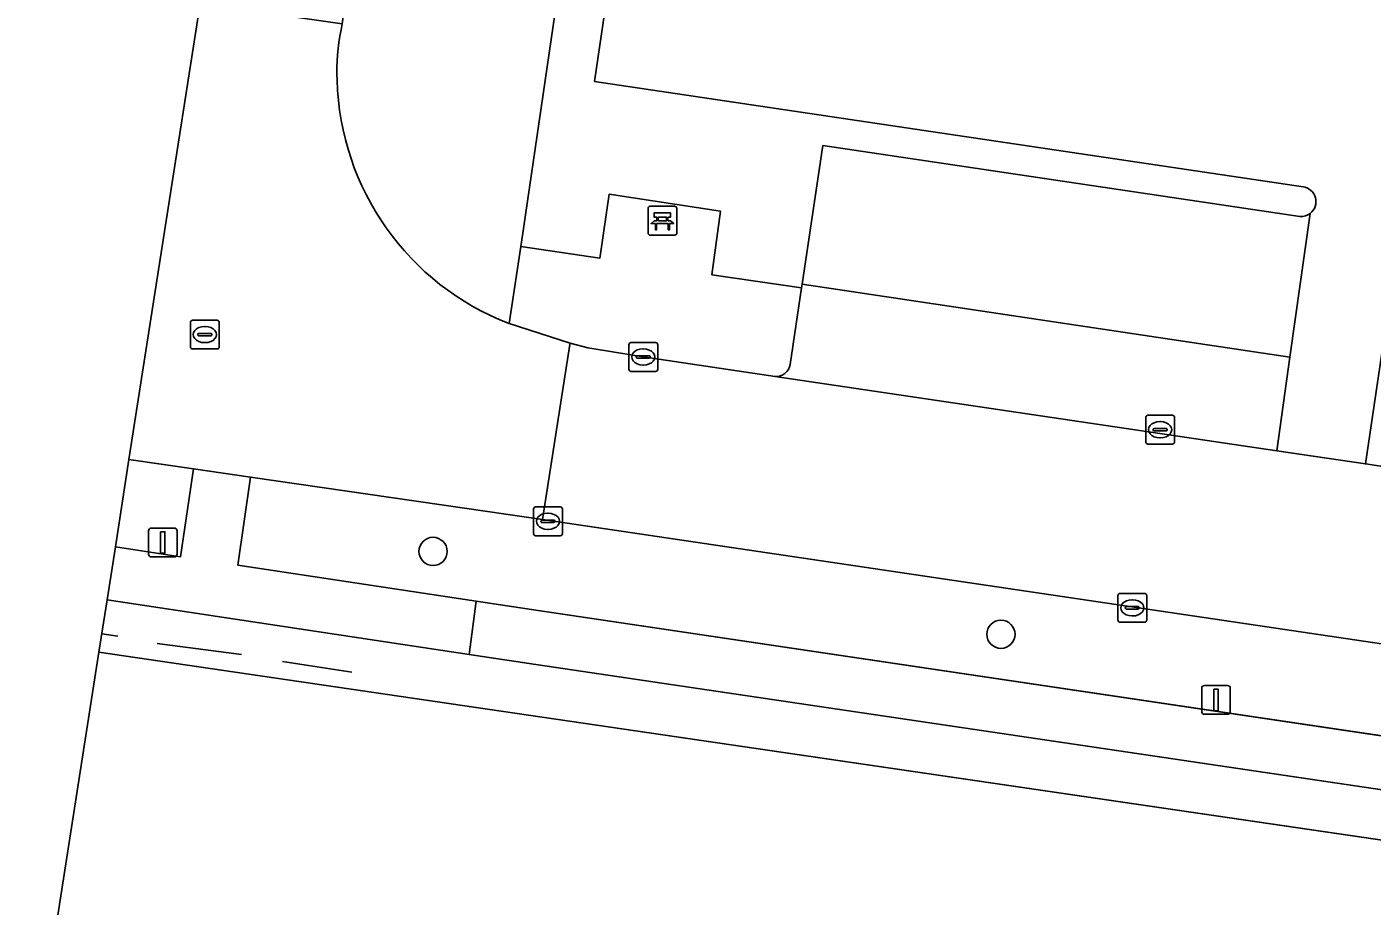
# Model space of a CAD drawing. Extents: x 163683 to 164494, y 382709 to 383872.
# Drawn here: x 163683.11 to 163729.78, y 382784.39 to 382814.89 of the extents above; entities that cross this region are included whole.
import ezdxf

# ---------------------------------------------------------------- set-up
doc = ezdxf.new("R2010")
doc.units = 0
for name, color, linetype in [('IMGEO_Bank', 7, 'Continuous'), ('IMGEO_Boom', 7, 'Continuous'), ('IMGEO_Fietspad_open', 7, 'Continuous'), ('IMGEO_Groenvoorziening', 7, 'Continuous'), ('IMGEO_Hek', 7, 'Continuous'), ('IMGEO_Kolk', 7, 'Continuous'), ('IMGEO_Lichtmast', 7, 'Continuous'), ('IMGEO_Parkeervlak_halfverhard', 7, 'Continuous'), ('IMGEO_Parkeervlak_open', 7, 'Continuous'), ('IMGEO_Rijbaan_lokaal_open', 7, 'Continuous'), ('IMGEO_Rioolput', 7, 'Continuous'), ('IMGEO_Voetpad_open', 7, 'Continuous'), ('IMGEO_Waterloop', 7, 'Continuous')]:
    doc.layers.add(name, color=color, linetype=linetype)

msp = doc.modelspace()

# ---------------------------------------------------------------- linework, layer by layer
at = {"layer": 'IMGEO_Bank'}
for p, q in [((163704.662, 382807.737), (163704.662, 382808.578)), ((163704.662, 382808.578), (163704.662, 382807.737)), ((163704.737, 382808.662), (163705.578, 382808.662)), ((163705.578, 382808.662), (163704.737, 382808.662)), ((163705.662, 382808.587), (163705.662, 382807.746)), ((163705.662, 382807.746), (163705.662, 382808.587)), ((163705.359, 382808.06), (163704.966, 382808.06)), ((163704.971, 382808.168), (163704.971, 382808.274)), ((163705.015, 382808.274), (163705.015, 382808.168)), ((163705.303, 382808.28), (163705.021, 382808.28)), ((163705.021, 382808.162), (163705.303, 382808.162)), ((163705.309, 382808.168), (163705.309, 382808.274)), ((163705.353, 382808.274), (163705.353, 382808.168)), ((163705.587, 382807.662), (163704.746, 382807.662)), ((163704.746, 382807.662), (163705.587, 382807.662))]:
    msp.add_line(p, q, dxfattribs=at)
for points in [[(163704.909, 382808.06), (163704.767, 382808.06), (163704.879, 382808.162), (163704.965, 382808.162)], [(163704.965, 382808.28), (163704.879, 382808.28), (163704.879, 382808.441), (163705.442, 382808.441), (163705.442, 382808.28), (163705.359, 382808.28)], [(163704.959, 382808.053), (163704.959, 382807.846), (163704.916, 382807.846), (163704.916, 382808.053)], [(163705.359, 382808.162), (163705.442, 382808.162), (163705.554, 382808.06), (163705.415, 382808.06)], [(163705.409, 382808.053), (163705.409, 382807.846), (163705.365, 382807.846), (163705.365, 382808.053)]]:
    msp.add_lwpolyline(points, dxfattribs=at)
for centre, radius, start, end in [((163704.74, 382808.584), 0.0779, 92.4484, 184.2845), ((163704.74, 382808.584), 0.0779, 92.4484, 184.2845), ((163705.584, 382808.584), 0.0779, 2.4484, 94.2845), ((163705.584, 382808.584), 0.0779, 2.4484, 94.2845), ((163704.909, 382808.053), 0.00671, 2.8957, 87.1043), ((163704.966, 382808.053), 0.00671, 92.8957, 177.1043), ((163704.964, 382808.273), 0.00671, 2.8957, 87.1043), ((163704.964, 382808.169), 0.00671, 272.8957, 357.1043), ((163705.021, 382808.273), 0.00671, 92.8957, 177.1043), ((163705.021, 382808.169), 0.00671, 182.8957, 267.1043), ((163705.303, 382808.273), 0.00671, 2.8957, 87.1043), ((163705.303, 382808.169), 0.00671, 272.8957, 357.1043), ((163705.36, 382808.273), 0.00671, 92.8957, 177.1043), ((163705.36, 382808.169), 0.00671, 182.8957, 267.1043), ((163705.358, 382808.053), 0.00671, 2.8957, 87.1043), ((163705.415, 382808.053), 0.00671, 92.8957, 177.1043), ((163704.74, 382807.74), 0.0779, 182.4484, 274.2845), ((163704.74, 382807.74), 0.0779, 182.4484, 274.2845), ((163705.584, 382807.74), 0.0779, 272.4484, 4.2845), ((163705.584, 382807.74), 0.0779, 272.4484, 4.2845)]:
    msp.add_arc(centre, radius, start, end, dxfattribs=at)
at = {"layer": 'IMGEO_Boom'}
for centre in [(163697.205, 382796.69), (163716.906, 382793.815)]:
    msp.add_circle(centre, 0.489, dxfattribs=at)
at = {"layer": 'IMGEO_Fietspad_open'}
for points in [[(163686.181, 382796.847), (163685.894, 382795.009), (163698.458, 382793.117), (163698.697, 382794.967), (163690.432, 382796.209), (163690.876, 382799.265), (163688.888, 382799.554), (163688.446, 382796.508), (163686.181, 382796.847)], [(164145.373, 382728.607), (164025.491, 382746.53), (164025.95, 382749.729), (164024.219, 382749.984), (164023.68, 382746.794), (163989.347, 382751.871), (163943.926, 382758.588), (163798.246, 382780.157), (163792.502, 382781.012), (163764.154, 382785.228), (163700.855, 382794.642), (163698.697, 382794.967), (163698.458, 382793.117), (163700.774, 382792.768), (163796.75, 382778.554), (163938.698, 382757.534), (163989.012, 382750.084), (164063.389, 382739.07), (164145.608, 382726.742)]]:
    msp.add_lwpolyline(points, dxfattribs=at)
at = {"layer": 'IMGEO_Groenvoorziening'}
for points in [[(163727.391, 382809.337), (163702.804, 382812.996), (163705.132, 382828.814), (163733.236, 382824.631), (163729.55, 382799.728), (163730.997, 382799.514), (163734.753, 382824.935), (163703.742, 382829.606), (163701.781, 382817.696), (163700.277, 382807.422), (163700.254, 382807.265), (163702.994, 382806.868), (163703.015, 382807.016), (163703.316, 382809.084), (163707.181, 382808.493), (163706.879, 382806.288), (163709.991, 382805.834), (163710.01, 382805.962), (163710.73, 382810.769), (163727.279, 382808.309)], [(163686.654, 382799.878), (163686.181, 382796.847), (163688.446, 382796.508), (163688.888, 382799.554), (163686.654, 382799.878), (163686.654, 382799.878)], [(163701.006, 382797.795), (163699.098, 382798.072), (163690.876, 382799.265), (163690.432, 382796.209), (163698.697, 382794.967), (163700.855, 382794.642), (163764.154, 382785.228), (163761.755, 382788.511)], [(163761.168, 382788.88), (163701.006, 382797.795)], [(163685.611, 382793.195), (163698.229, 382791.347), (163795.709, 382777.072), (163909.128, 382760.464), (163937.689, 382750.615), (163937.736, 382750.939), (163938.698, 382757.534), (163796.75, 382778.554), (163700.774, 382792.768), (163698.458, 382793.117), (163685.894, 382795.009), (163685.611, 382793.195)]]:
    msp.add_lwpolyline(points, dxfattribs=at)
for centre, radius, start, end in [((163727.32, 382808.825), 0.517, 307.6049, 82.1574), ((163727.319, 382808.829), 0.522, 265.6392, 307.4351)]:
    msp.add_arc(centre, radius, start, end, dxfattribs=at)
at = {"layer": 'IMGEO_Hek'}
for points in [[(163686.273, 382793.753), (163685.711, 382793.835)], [(163687.63, 382793.495), (163690.563, 382793.118)], [(163691.979, 382792.867), (163694.387, 382792.502)]]:
    msp.add_lwpolyline(points, dxfattribs=at)
at = {"layer": 'IMGEO_Kolk'}
for p, q in [((163703.996, 382803.01), (163703.996, 382803.862)), ((163704.071, 382803.936), (163704.923, 382803.936)), ((163704.997, 382803.862), (163704.997, 382803.01)), ((163704.255, 382803.43), (163704.255, 382803.442)), ((163704.693, 382803.393), (163704.295, 382803.393)), ((163704.298, 382803.479), (163704.696, 382803.479)), ((163704.484, 382803.716), (163704.509, 382803.716)), ((163704.739, 382803.442), (163704.739, 382803.43)), ((163704.923, 382802.936), (163704.071, 382802.936)), ((163704.507, 382803.156), (163704.482, 382803.156)), ((163721.929, 382800.486), (163721.929, 382801.338)), ((163722.004, 382801.412), (163722.856, 382801.412)), ((163722.417, 382801.192), (163722.442, 382801.192)), ((163722.93, 382801.338), (163722.93, 382800.486)), ((163722.188, 382800.906), (163722.188, 382800.918)), ((163722.626, 382800.869), (163722.228, 382800.869)), ((163722.231, 382800.955), (163722.629, 382800.955)), ((163722.44, 382800.632), (163722.415, 382800.632)), ((163722.672, 382800.918), (163722.672, 382800.906)), ((163722.856, 382800.412), (163722.004, 382800.412)), ((163700.764, 382798.235), (163701.616, 382798.235)), ((163700.689, 382797.309), (163700.689, 382798.161)), ((163700.991, 382797.778), (163701.389, 382797.778)), ((163701.177, 382798.015), (163701.202, 382798.015)), ((163701.69, 382798.161), (163701.69, 382797.309)), ((163700.948, 382797.729), (163700.948, 382797.741)), ((163701.386, 382797.692), (163700.988, 382797.692)), ((163701.2, 382797.455), (163701.175, 382797.455)), ((163701.432, 382797.741), (163701.432, 382797.729)), ((163701.616, 382797.235), (163700.764, 382797.235)), ((163720.963, 382794.306), (163720.963, 382795.158)), ((163721.038, 382795.232), (163721.89, 382795.232)), ((163721.451, 382795.012), (163721.476, 382795.012)), ((163721.964, 382795.158), (163721.964, 382794.306)), ((163721.222, 382794.726), (163721.222, 382794.738)), ((163721.66, 382794.689), (163721.262, 382794.689)), ((163721.265, 382794.775), (163721.663, 382794.775)), ((163721.706, 382794.738), (163721.706, 382794.726)), ((163721.89, 382794.232), (163721.038, 382794.232)), ((163721.474, 382794.452), (163721.449, 382794.452))]:
    msp.add_line(p, q, dxfattribs=at)
for points in [[(163703.996, 382803.01), (163703.996, 382803.862)], [(163704.071, 382803.936), (163704.923, 382803.936)], [(163704.997, 382803.862), (163704.997, 382803.01)], [(163704.923, 382802.936), (163704.071, 382802.936)], [(163721.929, 382800.486), (163721.929, 382801.338)], [(163722.004, 382801.412), (163722.856, 382801.412)], [(163722.93, 382801.338), (163722.93, 382800.486)], [(163722.856, 382800.412), (163722.004, 382800.412)], [(163700.764, 382798.235), (163701.616, 382798.235)], [(163700.689, 382797.309), (163700.689, 382798.161)], [(163701.69, 382798.161), (163701.69, 382797.309)], [(163701.616, 382797.235), (163700.764, 382797.235)], [(163720.963, 382794.306), (163720.963, 382795.158)], [(163721.038, 382795.232), (163721.89, 382795.232)], [(163721.964, 382795.158), (163721.964, 382794.306)], [(163721.89, 382794.232), (163721.038, 382794.232)]]:
    msp.add_lwpolyline(points, dxfattribs=at)
for centre, radius, start, end in [((163704.073, 382803.86), 0.0765, 91.552, 178.448), ((163704.073, 382803.86), 0.0765, 91.552, 178.448), ((163704.921, 382803.86), 0.0765, 1.552, 88.448), ((163704.921, 382803.86), 0.0765, 1.552, 88.448), ((163704.295, 382803.439), 0.0403, 85.8775, 175.7526), ((163704.292, 382803.429), 0.0366, 178.938, 274.7102), ((163704.696, 382803.436), 0.043, 264.8664, 352.4533), ((163704.7, 382803.441), 0.0386, 1.7309, 96.639), ((163704.073, 382803.012), 0.0765, 181.552, 268.448), ((163704.073, 382803.012), 0.0765, 181.552, 268.448), ((163704.921, 382803.012), 0.0765, 271.552, 358.448), ((163704.921, 382803.012), 0.0765, 271.552, 358.448), ((163722.006, 382801.336), 0.0765, 91.552, 178.448), ((163722.006, 382801.336), 0.0765, 91.552, 178.448), ((163722.854, 382801.336), 0.0765, 1.552, 88.448), ((163722.854, 382801.336), 0.0765, 1.552, 88.448), ((163722.228, 382800.915), 0.0403, 85.8775, 175.7526), ((163722.225, 382800.905), 0.0366, 178.938, 274.7102), ((163722.629, 382800.912), 0.043, 264.8664, 352.4533), ((163722.633, 382800.917), 0.0386, 1.7309, 96.639), ((163722.006, 382800.488), 0.0765, 181.552, 268.448), ((163722.006, 382800.488), 0.0765, 181.552, 268.448), ((163722.854, 382800.488), 0.0765, 271.552, 358.448), ((163722.854, 382800.488), 0.0765, 271.552, 358.448), ((163700.766, 382798.159), 0.0765, 91.552, 178.448), ((163700.766, 382798.159), 0.0765, 91.552, 178.448), ((163701.614, 382798.159), 0.0765, 1.552, 88.448), ((163701.614, 382798.159), 0.0765, 1.552, 88.448), ((163700.988, 382797.738), 0.0403, 85.8775, 175.7526), ((163701.393, 382797.74), 0.0386, 1.7309, 96.639), ((163700.766, 382797.311), 0.0765, 181.552, 268.448), ((163700.766, 382797.311), 0.0765, 181.552, 268.448), ((163700.985, 382797.728), 0.0366, 178.938, 274.7102), ((163701.389, 382797.735), 0.043, 264.8664, 352.4533), ((163701.614, 382797.311), 0.0765, 271.552, 358.448), ((163701.614, 382797.311), 0.0765, 271.552, 358.448), ((163721.04, 382795.156), 0.0765, 91.552, 178.448), ((163721.04, 382795.156), 0.0765, 91.552, 178.448), ((163721.888, 382795.156), 0.0765, 1.552, 88.448), ((163721.888, 382795.156), 0.0765, 1.552, 88.448), ((163721.262, 382794.735), 0.0403, 85.8775, 175.7526), ((163721.259, 382794.725), 0.0366, 178.938, 274.7102), ((163721.663, 382794.732), 0.043, 264.8664, 352.4533), ((163721.667, 382794.737), 0.0386, 1.7309, 96.639), ((163721.04, 382794.308), 0.0765, 181.552, 268.448), ((163721.04, 382794.308), 0.0765, 181.552, 268.448), ((163721.888, 382794.308), 0.0765, 271.552, 358.448), ((163721.888, 382794.308), 0.0765, 271.552, 358.448)]:
    msp.add_arc(centre, radius, start, end, dxfattribs=at)
for centre, major_axis, ratio, start_param, end_param in [((163704.483, 382803.436), (-0.387, 0.002), 0.722429, 4.712389, 7.853982), ((163704.508, 382803.436), (-0.39, 0.002), 0.717154, 1.570796, 4.712389), ((163722.416, 382800.912), (-0.387, 0.002), 0.722429, 4.712389, 7.853982), ((163722.441, 382800.912), (-0.39, 0.002), 0.717154, 1.570796, 4.712389), ((163701.176, 382797.735), (-0.387, 0.002), 0.722429, 4.712389, 7.853982), ((163701.201, 382797.735), (-0.39, 0.002), 0.717154, 1.570796, 4.712389), ((163721.45, 382794.732), (-0.387, 0.002), 0.722429, 4.712389, 7.853982), ((163721.475, 382794.732), (-0.39, 0.002), 0.717154, 1.570796, 4.712389)]:
    msp.add_ellipse(centre, major_axis=major_axis, ratio=ratio, start_param=start_param, end_param=end_param, dxfattribs=at)
at = {"layer": 'IMGEO_Lichtmast'}
for p, q in [((163687.333, 382796.599), (163687.333, 382797.399)), ((163687.333, 382797.399), (163687.333, 382796.599)), ((163687.433, 382797.499), (163688.223, 382797.499)), ((163688.223, 382797.499), (163687.433, 382797.499)), ((163688.323, 382797.399), (163688.323, 382796.599)), ((163688.323, 382796.599), (163688.323, 382797.399)), ((163688.223, 382796.499), (163687.433, 382796.499)), ((163687.433, 382796.499), (163688.223, 382796.499)), ((163723.872, 382791.141), (163723.872, 382791.941)), ((163723.872, 382791.941), (163723.872, 382791.141)), ((163723.972, 382792.041), (163724.762, 382792.041)), ((163724.762, 382792.041), (163723.972, 382792.041)), ((163724.862, 382791.941), (163724.862, 382791.141)), ((163724.862, 382791.141), (163724.862, 382791.941)), ((163724.762, 382791.041), (163723.972, 382791.041)), ((163723.972, 382791.041), (163724.762, 382791.041))]:
    msp.add_line(p, q, dxfattribs=at)
for points in [[(163687.753, 382797.374), (163687.903, 382797.374), (163687.903, 382796.624), (163687.753, 382796.624), (163687.753, 382797.374)], [(163724.292, 382791.916), (163724.442, 382791.916), (163724.442, 382791.166), (163724.292, 382791.166), (163724.292, 382791.916)]]:
    msp.add_lwpolyline(points, dxfattribs=at)
for centre, start, end in [((163687.433, 382797.399), 90, 180), ((163687.433, 382797.399), 90, 180), ((163688.223, 382797.399), 0, 90), ((163688.223, 382797.399), 360, 90), ((163687.433, 382796.599), 180, 270), ((163687.433, 382796.599), 180, 270), ((163688.223, 382796.599), 270, 0), ((163688.223, 382796.599), 270, 0), ((163723.972, 382791.941), 90, 180), ((163723.972, 382791.941), 90, 180), ((163724.762, 382791.941), 0, 90), ((163724.762, 382791.941), 360, 90), ((163723.972, 382791.141), 180, 270), ((163723.972, 382791.141), 180, 270), ((163724.762, 382791.141), 270, 0), ((163724.762, 382791.141), 270, 0)]:
    msp.add_arc(centre, 0.1, start, end, dxfattribs=at)
at = {"layer": 'IMGEO_Parkeervlak_halfverhard'}
msp.add_lwpolyline([(163727.279, 382808.309), (163710.73, 382810.769), (163710.01, 382805.962), (163726.935, 382803.432), (163727.636, 382808.415)], dxfattribs=at)
msp.add_arc((163727.319, 382808.829), 0.522, 265.6392, 307.4351, dxfattribs=at)
at = {"layer": 'IMGEO_Parkeervlak_open'}
msp.add_lwpolyline([(163727.636, 382808.415), (163726.935, 382803.432), (163726.477, 382800.182), (163729.55, 382799.728), (163733.236, 382824.631), (163705.132, 382828.814), (163702.804, 382812.996), (163727.391, 382809.337)], dxfattribs=at)
msp.add_arc((163727.32, 382808.825), 0.517, 307.6049, 82.1574, dxfattribs=at)
at = {"layer": 'IMGEO_Rijbaan_lokaal_open'}
for points in [[(163694.016, 382814.781), (163694.046, 382814.989), (163689.122, 382815.698), (163686.654, 382799.878)], [(163686.654, 382799.878), (163686.654, 382799.878), (163688.888, 382799.554), (163690.876, 382799.265), (163699.098, 382798.072), (163701.006, 382797.795), (163701.949, 382803.866), (163701.957, 382803.916), (163699.843, 382804.593)], [(163730.997, 382799.514), (163729.55, 382799.728), (163726.477, 382800.182), (163709.071, 382802.755), (163704.497, 382803.436), (163702.861, 382803.707), (163702.57, 382803.755), (163701.957, 382803.916), (163701.949, 382803.866), (163701.006, 382797.795), (163761.168, 382788.88)]]:
    msp.add_lwpolyline(points, dxfattribs=at)
for centre, radius, start, end in [((163700.375, 382813.389), 6.51, 167.6547, 183.1009), ((163703.192, 382813.291), 9.32, 181.5613, 248.9421)]:
    msp.add_arc(centre, radius, start, end, dxfattribs=at)
at = {"layer": 'IMGEO_Rioolput'}
for p, q in [((163688.785, 382803.786), (163688.785, 382804.638)), ((163688.86, 382804.712), (163689.712, 382804.712)), ((163689.273, 382804.492), (163689.298, 382804.492)), ((163689.786, 382804.638), (163689.786, 382803.786)), ((163689.044, 382804.206), (163689.044, 382804.218)), ((163689.482, 382804.169), (163689.084, 382804.169)), ((163689.087, 382804.255), (163689.485, 382804.255)), ((163689.296, 382803.932), (163689.271, 382803.932)), ((163689.528, 382804.218), (163689.528, 382804.206)), ((163689.712, 382803.712), (163688.86, 382803.712))]:
    msp.add_line(p, q, dxfattribs=at)
for points in [[(163688.785, 382803.786), (163688.785, 382804.638)], [(163688.86, 382804.712), (163689.712, 382804.712)], [(163689.786, 382804.638), (163689.786, 382803.786)], [(163689.712, 382803.712), (163688.86, 382803.712)]]:
    msp.add_lwpolyline(points, dxfattribs=at)
for centre, radius, start, end in [((163688.862, 382804.636), 0.0765, 91.552, 178.448), ((163688.862, 382804.636), 0.0765, 91.552, 178.448), ((163689.71, 382804.636), 0.0765, 1.552, 88.448), ((163689.71, 382804.636), 0.0765, 1.552, 88.448), ((163689.084, 382804.215), 0.0403, 85.8775, 175.7526), ((163689.081, 382804.205), 0.0366, 178.938, 274.7102), ((163689.485, 382804.212), 0.043, 264.8664, 352.4533), ((163689.489, 382804.217), 0.0386, 1.7309, 96.639), ((163688.862, 382803.788), 0.0765, 181.552, 268.448), ((163688.862, 382803.788), 0.0765, 181.552, 268.448), ((163689.71, 382803.788), 0.0765, 271.552, 358.448), ((163689.71, 382803.788), 0.0765, 271.552, 358.448)]:
    msp.add_arc(centre, radius, start, end, dxfattribs=at)
for centre, major_axis, ratio, start_param, end_param in [((163689.272, 382804.212), (-0.387, 0.002), 0.722429, 4.712389, 7.853982), ((163689.297, 382804.212), (-0.39, 0.002), 0.717154, 1.570796, 4.712389)]:
    msp.add_ellipse(centre, major_axis=major_axis, ratio=ratio, start_param=start_param, end_param=end_param, dxfattribs=at)
at = {"layer": 'IMGEO_Voetpad_open'}
for points in [[(163699.843, 382804.593), (163700.254, 382807.265), (163700.277, 382807.422), (163701.781, 382817.696), (163703.742, 382829.606), (163705.579, 382841.805)], [(163694.312, 382816.78), (163694.288, 382816.665), (163694.046, 382814.989), (163694.016, 382814.781)], [(163709.991, 382805.834), (163706.879, 382806.288), (163707.181, 382808.493), (163703.316, 382809.084), (163703.015, 382807.016), (163702.994, 382806.868), (163700.254, 382807.265), (163699.843, 382804.593), (163701.957, 382803.916), (163702.57, 382803.755), (163702.861, 382803.707), (163704.497, 382803.436), (163709.071, 382802.755)], [(163709.071, 382802.755), (163726.477, 382800.182), (163726.935, 382803.432), (163710.01, 382805.962)], [(163710.01, 382805.962), (163709.991, 382805.834), (163709.593, 382803.18)], [(163709.593, 382803.18), (163709.991, 382805.834)]]:
    msp.add_lwpolyline(points, dxfattribs=at)
for centre, radius, start, end in [((163700.375, 382813.389), 6.51, 167.6547, 183.1009), ((163703.192, 382813.291), 9.32, 181.5613, 248.9421), ((163709.097, 382803.256), 0.502, 267.0223, 351.281), ((163709.097, 382803.256), 0.502, 267.0223, 351.281)]:
    msp.add_arc(centre, radius, start, end, dxfattribs=at)
at = {"layer": 'IMGEO_Waterloop'}
msp.add_lwpolyline([(164149.515, 382719.205), (164147.904, 382708.691), (163683.113, 382777.184), (163685.611, 382793.195), (163698.229, 382791.347), (163795.709, 382777.072), (163909.128, 382760.464), (163937.689, 382750.615), (163937.736, 382750.939), (163944.09, 382750), (163987.789, 382743.543), (164000, 382741.738), (164149.515, 382719.205)], dxfattribs=at)

doc.saveas('drawing.dxf')
